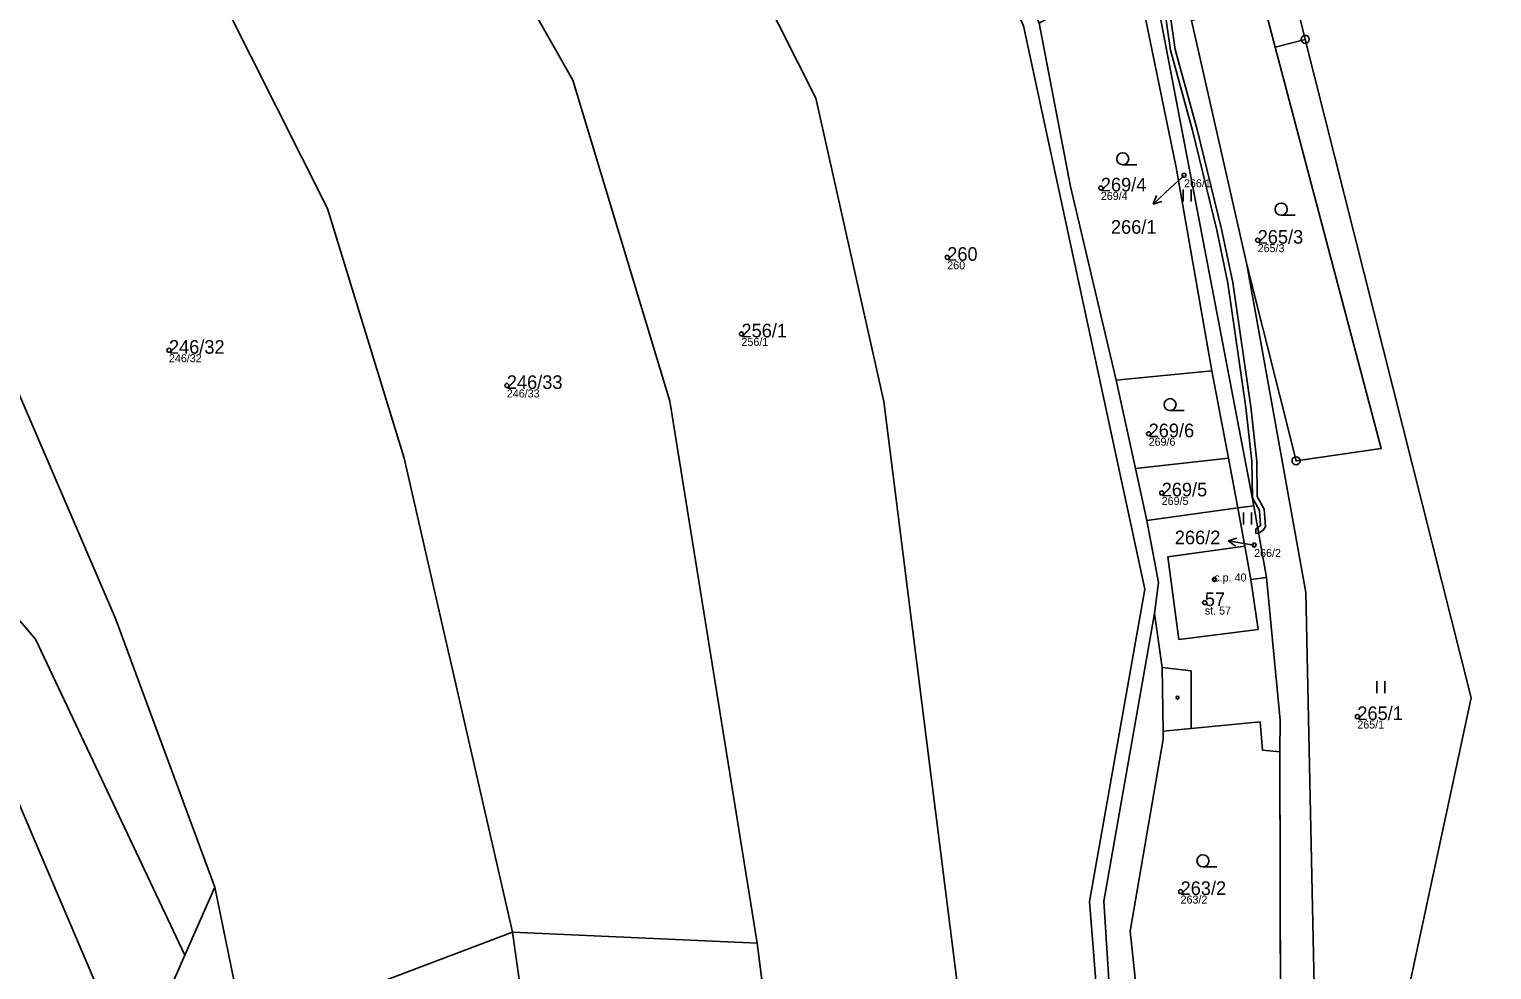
# Model space of a CAD drawing. Extents: x -680203 to -673936, y -1102717 to -1093650.
# Drawn here: x -677898.8 to -677716.1, y -1095597.9 to -1095480.5 of the extents above; entities that cross this region are included whole.
import ezdxf

# ---------------------------------------------------------------- set-up
doc = ezdxf.new("R2010")
doc.units = 0
for name, color, linetype in [('_Ideová část', 7, 'Continuous'), ('Definiční body', 7, 'Continuous'), ('Horni', 7, 'Continuous'), ('SOxx01xx_ŽSp_násyp_plocha', 7, 'Continuous'), ('SOxx02xx_Koleje_param další_Popis10', 7, 'Continuous'), ('SOxx02xx_Staničení_Popis10', 7, 'Continuous'), ('SOxxxxxx_Koleje_hlavní_body_Popis10', 7, 'Continuous'), ('SOxxxxxx_Koleje_LN_parametry_Popis10', 7, 'Continuous'), ('SOxxxxxx_Koleje_param další_Popis10', 7, 'Continuous'), ('SOxxxxxx_Osa_bod_P', 7, 'Continuous'), ('SOxxxxxx_Staničení_Popis10', 7, 'Continuous'), ('x_prac', 7, 'Continuous')]:
    doc.layers.add(name, color=color, linetype=linetype)

msp = doc.modelspace()

# ---------------------------------------------------------------- linework, layer by layer
at = {"layer": '_Ideová část'}
msp.add_circle((-677321.69, -1096651.16), 1076.75, dxfattribs=at)
at = {"layer": 'Definiční body'}
for centre in [(-677754.56, -1095498.73), (-677764.95, -1095500.31), (-677745.36, -1095506.83), (-677784.14, -1095508.97), (-677809.84, -1095518.53), (-677881.36, -1095520.57), (-677839.15, -1095524.97), (-677758.98, -1095531), (-677757.35, -1095538.39), (-677745.8, -1095544.89), (-677750.77, -1095549.19), (-677751.96, -1095552.08), (-677732.91, -1095566.31), (-677754.99, -1095588.16)]:
    msp.add_circle(centre, 0.25, dxfattribs=at)
at = {"layer": 'Horni'}
msp.add_lwpolyline([(-677746.23, -1095549.21), (-677746.98, -1095545.01), (-677756.57, -1095546.34), (-677755.22, -1095556.68), (-677745.31, -1095555.43)], close=True, dxfattribs=at)
at = {"layer": 'SOxx01xx_ŽSp_násyp_plocha'}
for points in [[(-678007.73, -1095356.09), (-678044.93, -1095319.06), (-678055.93, -1095351.89), (-678031.08, -1095395.02), (-677999.27, -1095437.87), (-677898.05, -1095556.65), (-677879.38, -1095596.11), (-677875.63, -1095587.59), (-677888.05, -1095554.06), (-677923.91, -1095470.67), (-677927.46, -1095461.04), (-677969.48, -1095414.95), (-678007.27, -1095355.46)], [(-678066.12, -1095376.25), (-678046.31, -1095406.51), (-678015.7, -1095443.98), (-677956.17, -1095512.36), (-677903.19, -1095570.02), (-677885.8, -1095610.69), (-677879.38, -1095596.11), (-677898.05, -1095556.65), (-677999.27, -1095437.87), (-678031.08, -1095395.02), (-678055.93, -1095351.89), (-678056.79, -1095354.28), (-678063.27, -1095370.77)], [(-677601.89, -1095653.76), (-677597.41, -1095629.12), (-677594, -1095565.52), (-677621.39, -1095480.02), (-677620.05, -1095471.91), (-677625.68, -1095420.14), (-677631.32, -1095408.39), (-677640.62, -1095404.63), (-677662, -1095379.12), (-677662.05, -1095392.69), (-677667.06, -1095392.78), (-677680.62, -1095373.48), (-677699.43, -1095370.5), (-677718.49, -1095390.07), (-677724.22, -1095423), (-677716.86, -1095447.53), (-677735.17, -1095456.9), (-677744.11, -1095462.5), (-677739.41, -1095481.75), (-677718.68, -1095563.96), (-677728.45, -1095609.33), (-677671.37, -1095622.6), (-677676.03, -1095639.64)], [(-677887.09, -1095452.13), (-677866.98, -1095437.72), (-677880.74, -1095412.15), (-677888.13, -1095410.29), (-677911.35, -1095404.96), (-677920.52, -1095402.84), (-677915.92, -1095413.22), (-677891.56, -1095452.65), (-677923.91, -1095470.67), (-677888.05, -1095554.06), (-677875.63, -1095587.59), (-677871.89, -1095605.86), (-677838.44, -1095593.21), (-677851.99, -1095534.06), (-677861.57, -1095502.88)], [(-677842.44, -1095421.47), (-677864.56, -1095416.22), (-677880.74, -1095412.15), (-677866.98, -1095437.72), (-677887.09, -1095452.13), (-677861.57, -1095502.88), (-677851.99, -1095534.06), (-677838.44, -1095593.21), (-677807.88, -1095594.61), (-677818.77, -1095526.91), (-677830.91, -1095486.84), (-677860.76, -1095434.18), (-677841.94, -1095422.47)], [(-677772.66, -1095479.73), (-677787.87, -1095444.59), (-677801.5, -1095420.26), (-677805.29, -1095415.32), (-677807.04, -1095416.13), (-677803.72, -1095420.33), (-677791.68, -1095441.25), (-677774.61, -1095480.07), (-677759.47, -1095550.38), (-677766.36, -1095589.38), (-677765.18, -1095604.1), (-677764.99, -1095618.35), (-677780.22, -1095620.68), (-677779.4, -1095623), (-677762.89, -1095620.15), (-677763.62, -1095604.41), (-677764.56, -1095589.34), (-677758.23, -1095553.44), (-677757.73, -1095549.56), (-677759.22, -1095541.84), (-677760.64, -1095535.34), (-677763.05, -1095524.31), (-677768.72, -1095500.14)], [(-677780.22, -1095620.68), (-677764.99, -1095618.35), (-677765.18, -1095604.1), (-677766.36, -1095589.38), (-677759.47, -1095550.38), (-677774.61, -1095480.07), (-677791.68, -1095441.25), (-677803.72, -1095420.33), (-677807.04, -1095416.13), (-677814.82, -1095419.95), (-677825.72, -1095425.44), (-677835.12, -1095423.21), (-677816.78, -1095456.88), (-677800.55, -1095489.09), (-677792.05, -1095526.95)], [(-677804.17, -1095623.79), (-677782.65, -1095623.29), (-677779.4, -1095623), (-677780.22, -1095620.68), (-677792.05, -1095526.95), (-677800.55, -1095489.09), (-677816.78, -1095456.88), (-677835.12, -1095423.21), (-677842.44, -1095421.47), (-677841.94, -1095422.47), (-677860.76, -1095434.18), (-677830.91, -1095486.84), (-677818.77, -1095526.91), (-677807.88, -1095594.61)], [(-677744.11, -1095462.5), (-677756.87, -1095431.87), (-677759.16, -1095432.85), (-677751.44, -1095450.42), (-677748.69, -1095461.23), (-677744.73, -1095476.83), (-677743.17, -1095482.73), (-677739.41, -1095481.75)], [(-677760.61, -1095473.04), (-677755.54, -1095497.74), (-677751.07, -1095523.15), (-677749, -1095534.05), (-677747.82, -1095540.26), (-677745.83, -1095539.98), (-677758.84, -1095472.11), (-677771.82, -1095436.22)], [(-677751.07, -1095523.15), (-677755.54, -1095497.74), (-677760.61, -1095473.04), (-677772.66, -1095479.73), (-677768.72, -1095500.14), (-677763.05, -1095524.31)], [(-677753.64, -1095479.4), (-677746.71, -1095509.87), (-677740.57, -1095534.37), (-677729.93, -1095532.82), (-677743.17, -1095482.73), (-677744.73, -1095476.83)], [(-677746.71, -1095509.87), (-677739.33, -1095550.81), (-677738.14, -1095607.81), (-677736.24, -1095642.61), (-677722.76, -1095688.21), (-677731.78, -1095631.58), (-677728.45, -1095609.33), (-677718.68, -1095563.96), (-677739.41, -1095481.75), (-677743.17, -1095482.73), (-677729.93, -1095532.82), (-677740.57, -1095534.37)], [(-677763.05, -1095524.31), (-677760.64, -1095535.34), (-677749, -1095534.05), (-677751.07, -1095523.15)], [(-677749, -1095534.05), (-677760.64, -1095535.34), (-677759.22, -1095541.84), (-677747.82, -1095540.26)], [(-677757.16, -1095568.14), (-677753.68, -1095567.81), (-677745.04, -1095566.98), (-677744.75, -1095570.48), (-677742.58, -1095570.72), (-677742.56, -1095566.74), (-677744.24, -1095548.94), (-677746.23, -1095549.21), (-677746.98, -1095545.01), (-677747.82, -1095540.26), (-677759.22, -1095541.84), (-677757.73, -1095549.56), (-677758.23, -1095553.44), (-677757.28, -1095560.19)], [(-677745.83, -1095539.98), (-677747.82, -1095540.26), (-677746.98, -1095545.01), (-677746.23, -1095549.21), (-677744.24, -1095548.94)], [(-677762.89, -1095620.15), (-677758.49, -1095641.56), (-677739.19, -1095642.8), (-677742.52, -1095604.37), (-677760.09, -1095604.4), (-677761.27, -1095593.09), (-677757.18, -1095569.12), (-677757.16, -1095568.14), (-677757.28, -1095560.19), (-677758.23, -1095553.44), (-677764.56, -1095589.34), (-677763.62, -1095604.41)], [(-677742.58, -1095570.72), (-677744.75, -1095570.48), (-677745.04, -1095566.98), (-677753.68, -1095567.81), (-677757.16, -1095568.14), (-677757.18, -1095569.12), (-677761.27, -1095593.09), (-677760.09, -1095604.4), (-677742.52, -1095604.37)], [(-677885.8, -1095610.69), (-677903.19, -1095570.02), (-677914.62, -1095576.46), (-677923.78, -1095581.62), (-677927.4, -1095596.2), (-677929.66, -1095605.3), (-677916.81, -1095677.58), (-677913.55, -1095712.49), (-677909.09, -1095765.84), (-677895.13, -1095782.82), (-677881.17, -1095821.59), (-677871.89, -1095813.45), (-677863.46, -1095799.33), (-677847.04, -1095780.55), (-677847.68, -1095758.79), (-677832.69, -1095746.35), (-677832.98, -1095628.29), (-677836.56, -1095606.44), (-677838.44, -1095593.21), (-677871.89, -1095605.86), (-677875.63, -1095587.59), (-677879.38, -1095596.11)], [(-677838.44, -1095593.21), (-677836.56, -1095606.44), (-677832.98, -1095628.29), (-677804.17, -1095623.79), (-677807.88, -1095594.61)]]:
    msp.add_lwpolyline(points, close=True, dxfattribs=at)
for points in [[(-677821.69, -1095342.2), (-677811.99, -1095355.93), (-677796.41, -1095375.44), (-677786.49, -1095391.46), (-677780.21, -1095405.92), (-677778.82, -1095411.44), (-677775.65, -1095422.23), (-677771.82, -1095436.22), (-677758.84, -1095472.11), (-677745.83, -1095539.98), (-677744.24, -1095548.94), (-677742.56, -1095566.74), (-677742.58, -1095570.72), (-677742.52, -1095604.37)], [(-677738.14, -1095607.81), (-677739.33, -1095550.81), (-677746.71, -1095509.87), (-677753.64, -1095479.4), (-677758.54, -1095465.1), (-677756.85, -1095464.44), (-677768.65, -1095435.68), (-677772.25, -1095421.95), (-677774.62, -1095414), (-677782.48, -1095394.97), (-677793.04, -1095376.5), (-677805.95, -1095358.79), (-677813.34, -1095350.4)]]:
    msp.add_lwpolyline(points, dxfattribs=at)
at = {"layer": 'SOxx02xx_Koleje_param další_Popis10'}
for centre, radius in [((-677739.41, -1095481.75), 0.5), ((-677739.41, -1095481.75), 0.0303), ((-677740.57, -1095534.37), 0.5), ((-677740.57, -1095534.37), 0.0303)]:
    msp.add_circle(centre, radius, dxfattribs=at)
at = {"layer": 'SOxx02xx_Staničení_Popis10'}
for p, q in [((-677754.56, -1095498.73), (-677756.21, -1095500.26)), ((-677756.21, -1095500.26), (-677758.41, -1095502.31)), ((-677758.41, -1095502.31), (-677758.01, -1095501.26)), ((-677758.41, -1095502.31), (-677757.33, -1095501.99)), ((-677749.04, -1095544.38), (-677747.98, -1095544.04)), ((-677746.08, -1095544.85), (-677749.04, -1095544.38)), ((-677749.04, -1095544.38), (-677748.13, -1095545.03)), ((-677745.8, -1095544.89), (-677746.08, -1095544.85))]:
    msp.add_line(p, q, dxfattribs=at)
at = {"layer": 'SOxxxxxx_Koleje_hlavní_body_Popis10'}
for p, q in [((-677762.22, -1095497.41), (-677760.47, -1095497.41)), ((-677754.67, -1095502.01), (-677754.67, -1095500.51)), ((-677753.67, -1095502.01), (-677753.67, -1095500.51)), ((-677742.42, -1095503.7), (-677740.67, -1095503.7)), ((-677756.31, -1095528.11), (-677754.56, -1095528.11)), ((-677747.12, -1095542.31), (-677747.12, -1095540.81)), ((-677746.12, -1095542.31), (-677746.12, -1095540.81)), ((-677730.47, -1095563.37), (-677730.47, -1095561.87)), ((-677729.47, -1095563.37), (-677729.47, -1095561.87)), ((-677752.19, -1095585.07), (-677750.44, -1095585.07))]:
    msp.add_line(p, q, dxfattribs=at)
for centre in [(-677762.22, -1095496.66), (-677742.42, -1095502.95), (-677756.31, -1095527.36), (-677752.19, -1095584.32)]:
    msp.add_circle(centre, 0.75, dxfattribs=at)
at = {"layer": 'SOxxxxxx_Koleje_LN_parametry_Popis10'}
msp.add_lwpolyline([(-677757.07, -1095477.35), (-677756.26, -1095483.12), (-677753.51, -1095493.14), (-677750.48, -1095505.59), (-677749.07, -1095512.21), (-677746.83, -1095527.71), (-677746.08, -1095534.44), (-677746.02, -1095539), (-677745.14, -1095540.59), (-677745, -1095542.45), (-677745.35, -1095542.71), (-677745.22, -1095543.41), (-677744.61, -1095543), (-677744.38, -1095542.58), (-677744.55, -1095540.41), (-677745.44, -1095538.84), (-677745.48, -1095534.4), (-677746.23, -1095527.63), (-677748.48, -1095512.1), (-677749.89, -1095505.46), (-677752.93, -1095492.99), (-677755.67, -1095483), (-677756.48, -1095477.21)], dxfattribs=at)
msp.add_lwpolyline([(-677745.35, -1095542.71), (-677745.6, -1095542.9), (-677745.58, -1095543.46), (-677745.22, -1095543.41)], close=True, dxfattribs=at)
at = {"layer": 'SOxxxxxx_Koleje_param další_Popis10'}
for centre in [(-677750.78, -1095549.19), (-677755.37, -1095563.94)]:
    msp.add_circle(centre, 0.175, dxfattribs=at)
at = {"layer": 'SOxxxxxx_Staničení_Popis10'}
for p, q in [((-677746.98, -1095545.01), (-677756.57, -1095546.34)), ((-677756.57, -1095546.34), (-677755.22, -1095556.68)), ((-677745.31, -1095555.43), (-677746.23, -1095549.21)), ((-677755.22, -1095556.68), (-677745.31, -1095555.43)), ((-677757.28, -1095560.19), (-677753.68, -1095560.6)), ((-677753.68, -1095560.6), (-677753.68, -1095567.81))]:
    msp.add_line(p, q, dxfattribs=at)
at = {"layer": 'x_prac'}
for p, q in [((-677744.11, -1095462.5), (-677739.41, -1095481.75)), ((-677743.17, -1095482.73), (-677744.73, -1095476.83)), ((-677753.64, -1095479.4), (-677746.71, -1095509.87)), ((-677739.41, -1095481.75), (-677743.17, -1095482.73)), ((-677763.05, -1095524.31), (-677751.07, -1095523.15)), ((-677751.07, -1095523.15), (-677749, -1095534.05)), ((-677760.64, -1095535.34), (-677763.05, -1095524.31)), ((-677749, -1095534.05), (-677760.64, -1095535.34)), ((-677749, -1095534.05), (-677747.82, -1095540.26)), ((-677759.22, -1095541.84), (-677760.64, -1095535.34)), ((-677747.82, -1095540.26), (-677759.22, -1095541.84)), ((-677747.82, -1095540.26), (-677745.83, -1095539.98)), ((-677744.24, -1095548.94), (-677745.83, -1095539.98)), ((-677742.52, -1095604.37), (-677742.58, -1095570.72)), ((-677879.38, -1095596.11), (-677875.63, -1095587.59)), ((-677807.88, -1095594.61), (-677838.44, -1095593.21)), ((-677804.17, -1095623.79), (-677807.88, -1095594.61))]:
    msp.add_line(p, q, dxfattribs=at)
for points in [[(-678055.93, -1095351.89), (-678031.08, -1095395.02), (-677999.27, -1095437.87), (-677898.05, -1095556.65), (-677879.38, -1095596.11)], [(-677838.44, -1095593.21), (-677851.99, -1095534.06), (-677861.57, -1095502.88), (-677887.09, -1095452.13), (-677866.98, -1095437.72), (-677880.74, -1095412.15)], [(-677807.04, -1095416.13), (-677803.72, -1095420.33), (-677791.68, -1095441.25), (-677774.61, -1095480.07), (-677759.47, -1095550.38), (-677766.36, -1095589.38), (-677765.18, -1095604.1), (-677764.99, -1095618.35), (-677780.22, -1095620.68)], [(-677807.88, -1095594.61), (-677818.77, -1095526.91), (-677830.91, -1095486.84), (-677860.76, -1095434.18), (-677841.94, -1095422.47), (-677842.44, -1095421.47)], [(-677780.22, -1095620.68), (-677792.05, -1095526.95), (-677800.55, -1095489.09), (-677816.78, -1095456.88), (-677835.12, -1095423.21)], [(-677745.83, -1095539.98), (-677758.84, -1095472.11), (-677771.82, -1095436.22)], [(-677875.63, -1095587.59), (-677888.05, -1095554.06), (-677923.91, -1095470.67)], [(-677760.61, -1095473.04), (-677755.54, -1095497.74), (-677751.07, -1095523.15)], [(-677763.05, -1095524.31), (-677768.72, -1095500.14), (-677772.66, -1095479.73)], [(-677743.17, -1095482.73), (-677729.93, -1095532.82), (-677740.57, -1095534.37), (-677746.71, -1095509.87)], [(-677739.41, -1095481.75), (-677718.68, -1095563.96), (-677728.45, -1095609.33)], [(-677746.71, -1095509.87), (-677739.33, -1095550.81), (-677738.14, -1095607.81), (-677736.24, -1095642.61), (-677722.76, -1095688.21)], [(-677744.24, -1095548.94), (-677746.23, -1095549.21), (-677746.98, -1095545.01), (-677747.82, -1095540.26)], [(-677759.22, -1095541.84), (-677757.73, -1095549.56), (-677758.23, -1095553.44)], [(-677742.58, -1095570.72), (-677742.56, -1095566.74), (-677744.24, -1095548.94)], [(-677762.89, -1095620.15), (-677763.62, -1095604.41), (-677764.56, -1095589.34), (-677758.23, -1095553.44)], [(-677758.23, -1095553.44), (-677757.28, -1095560.19), (-677757.16, -1095568.14)], [(-677757.16, -1095568.14), (-677753.68, -1095567.81), (-677745.04, -1095566.98), (-677744.75, -1095570.48), (-677742.58, -1095570.72)], [(-677742.52, -1095604.37), (-677760.09, -1095604.4), (-677761.27, -1095593.09), (-677757.18, -1095569.12), (-677757.16, -1095568.14)], [(-677879.38, -1095596.11), (-677885.8, -1095610.69), (-677903.19, -1095570.02)], [(-677838.44, -1095593.21), (-677871.89, -1095605.86), (-677875.63, -1095587.59)], [(-677832.98, -1095628.29), (-677836.56, -1095606.44), (-677838.44, -1095593.21)]]:
    msp.add_lwpolyline(points, dxfattribs=at)

# ---------------------------------------------------------------- texts
at = {"layer": 'Definiční body'}
for s, p in [('266/1', (-677754.56, -1095500.22)), ('269/4', (-677764.95, -1095501.8)), ('265/3', (-677745.36, -1095508.32)), ('260', (-677784.14, -1095510.46)), ('256/1', (-677809.84, -1095520.02)), ('246/32', (-677881.36, -1095522.06)), ('246/33', (-677839.15, -1095526.46)), ('269/6', (-677758.98, -1095532.49)), ('269/5', (-677757.35, -1095539.88)), ('266/2', (-677745.8, -1095546.38)), ('c.p. 40', (-677750.77, -1095549.44)), ('st. 57', (-677751.96, -1095553.57)), ('265/1', (-677732.91, -1095567.8)), ('263/2', (-677754.99, -1095589.65))]:
    msp.add_text(s, height=1, dxfattribs=at).set_placement(p)
at = {"layer": 'SOxxxxxx_Osa_bod_P'}
for s, p in [('269/4', (-677764.95, -1095500.74)), ('266/1', (-677763.69, -1095506.02)), ('265/3', (-677745.36, -1095507.26)), ('260', (-677784.14, -1095509.4)), ('256/1', (-677809.84, -1095518.96)), ('246/32', (-677881.36, -1095521)), ('246/33', (-677839.15, -1095525.4)), ('269/6', (-677758.98, -1095531.43)), ('269/5', (-677757.35, -1095538.81)), ('266/2', (-677755.71, -1095544.79)), ('57', (-677751.96, -1095552.51)), ('265/1', (-677732.91, -1095566.74)), ('263/2', (-677754.99, -1095588.58))]:
    msp.add_text(s, height=1.7, dxfattribs=at).set_placement(p)

doc.saveas('drawing.dxf')
